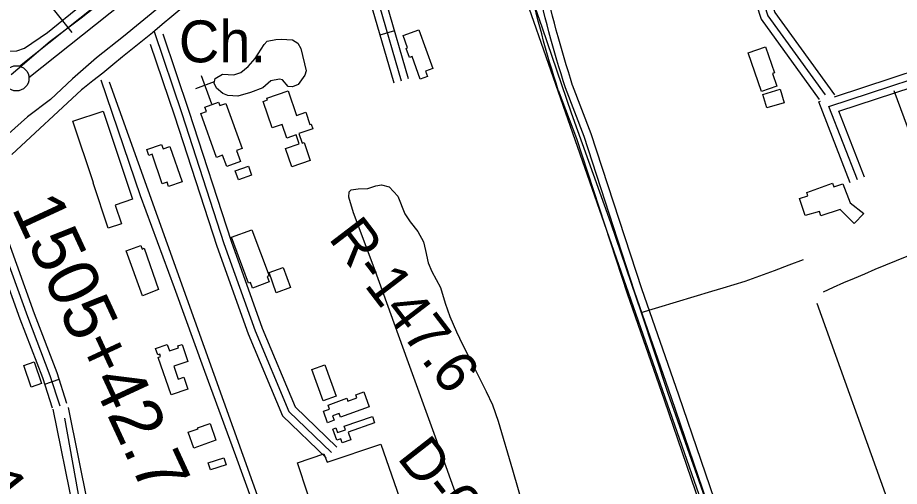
# Model space of a CAD drawing. Extents: x 3477039 to 3515015, y 546746 to 572297.
# Drawn here: x 3483194 to 3484941, y 555318 to 556246 of the extents above; entities that cross this region are included whole.
import ezdxf

# ---------------------------------------------------------------- set-up
doc = ezdxf.new("R2010")
doc.units = 0
for name, color, linetype in [('V-BLDG-OTLN', 7, 'Continuous'), ('V-DTCH-CNTR', 7, 'Continuous'), ('V-FLOD-BASE', 7, 'Continuous'), ('V-LEVE-TOET', 7, 'Continuous'), ('V-RIVR-RANG', 7, 'Continuous'), ('V-RIVR-RANG-IDEN', 7, 'Continuous'), ('V-ROAD-CNTR', 7, 'Continuous'), ('V-SITE-OTLN', 7, 'Continuous'), ('V-SITE-OTLN-IDEN', 7, 'Continuous'), ('V-SITE-VEGE', 7, 'Continuous'), ('V-SURV-IDEN', 7, 'Continuous'), ('V-SURV-LINE', 7, 'Continuous'), ('V-TOPO-SHOR', 7, 'Continuous')]:
    doc.layers.add(name, color=color, linetype=linetype)

msp = doc.modelspace()

# ---------------------------------------------------------------- linework, layer by layer
at = {"layer": 'V-BLDG-OTLN'}
for points in [[(3483988.7, 556222.3), (3484016.2, 556145.8), (3484002, 556140.7), (3484006, 556129.6), (3483991.3, 556124.3), (3483975.2, 556169.2), (3483970.1, 556167.4), (3483963.6, 556185.5), (3483966.1, 556186.5), (3483957.3, 556211.1)], [(3484667.7, 556100.3), (3484641, 556176.8), (3484675.2, 556188.7), (3484693.2, 556137), (3484689.5, 556135.7), (3484698.1, 556110.9)], [(3483729.4, 556101.4), (3483746.2, 556052.7), (3483764.4, 556059), (3483772.8, 556034.6), (3483775.4, 556035.5), (3483778.5, 556026.3), (3483751.1, 556016.9), (3483757.6, 555997.8), (3483761.2, 555999), (3483773.4, 555963.5), (3483737.3, 555951.1), (3483724.7, 555987.6), (3483751.4, 555996.7), (3483745.3, 556014.4), (3483726.9, 556008), (3483717.8, 556034.7), (3483698, 556027.9), (3483679.9, 556080.6), (3483688.5, 556083.6), (3483687.3, 556086.9)], [(3484704.3, 556104.5), (3484712.3, 556077.9), (3484678.4, 556067.7), (3484670.4, 556094.3)], [(3483606.5, 556076.5), (3483638.7, 555987.5), (3483627.5, 555983.4), (3483635.4, 555961.6), (3483608, 555951.7), (3483599.9, 555974), (3483587.9, 555969.7), (3483556.6, 556056.5), (3483567.8, 556060.6), (3483564.7, 556069.2), (3483591.9, 556079), (3483594.3, 556072.2)], [(3483363.1, 556061.5), (3483421.3, 555886.8), (3483386.9, 555875.4), (3483399.3, 555838.1), (3483373.1, 555829.4), (3483343.3, 555919), (3483344.1, 555919.3), (3483303.3, 556041.6)], [(3483495.3, 555991.3), (3483519.4, 555921), (3483492.9, 555911.9), (3483489.9, 555920.8), (3483480.3, 555917.5), (3483460.3, 555975.9), (3483453.9, 555973.7), (3483449.9, 555985.5), (3483478.8, 555995.4), (3483481.8, 555986.6)], [(3483657.4, 555934.6), (3483631, 555925.2), (3483624.6, 555943.1), (3483651.1, 555952.4)], [(3484828.7, 555917.5), (3484843.2, 555879.7), (3484870.5, 555858.5), (3484851.4, 555838.9), (3484823.6, 555866.2), (3484785.1, 555853.8), (3484782.5, 555862.5), (3484753.8, 555854.5), (3484742.9, 555888.3), (3484759.5, 555893.5), (3484757.5, 555900.1), (3484808.2, 555918.4), (3484810.8, 555911.3)], [(3483657.5, 555826.5), (3483691.8, 555735.3), (3483688.3, 555734), (3483692.3, 555723.2), (3483659.2, 555710.8), (3483654.9, 555722.1), (3483651.4, 555720.8), (3483617.4, 555811.4)], [(3483440.8, 555695.7), (3483408.5, 555784.4), (3483437.8, 555795.1), (3483440.4, 555788.1), (3483444.7, 555789.6), (3483472.7, 555707.8)], [(3483705.9, 555701.8), (3483691.8, 555741.5), (3483720, 555751.5), (3483734.1, 555711.8)], [(3483497.7, 555499.2), (3483472.2, 555573.7), (3483477, 555575.3), (3483475.4, 555580), (3483471.2, 555578.5), (3483466.9, 555591), (3483490, 555598.9), (3483494.3, 555586.5), (3483512.6, 555592.7), (3483511.3, 555596.5), (3483519.4, 555599.2), (3483530.8, 555565.8), (3483503.1, 555556.3), (3483511.9, 555530.5), (3483522.8, 555534.3), (3483530.9, 555510.6)], [(3483220.7, 555515), (3483205.9, 555557.5), (3483226.5, 555564.6), (3483241.2, 555522.1)], [(3483802.6, 555558.6), (3483824.7, 555496.7), (3483798.9, 555487.5), (3483776.8, 555549.4)], [(3483890.3, 555475.8), (3483833.2, 555455), (3483830.5, 555462.4), (3483817.5, 555457.6), (3483820.7, 555449), (3483807.9, 555444.3), (3483799.6, 555467), (3483811.5, 555471.3), (3483808.7, 555479), (3483846, 555492.6), (3483848, 555487.2), (3483865.9, 555493.7), (3483863.8, 555499.5), (3483879.6, 555505.2)], [(3483901, 555443.8), (3483848.8, 555425.7), (3483854.2, 555410.2), (3483836.9, 555404.2), (3483834.1, 555412.3), (3483826.1, 555409.5), (3483818.3, 555431.8), (3483824.4, 555433.9), (3483827.4, 555425.1), (3483843.1, 555430.5), (3483840.8, 555437.3), (3483896.6, 555456.6)], [(3483586.7, 555409.4), (3483542.8, 555394), (3483531.8, 555425.5), (3483551.1, 555432.3), (3483550.4, 555434.2), (3483575, 555442.8)], [(3483606.9, 555360.7), (3483575.6, 555350.7), (3483571.1, 555364.6), (3483602.4, 555374.6)]]:
    msp.add_lwpolyline(points, close=True, dxfattribs=at)
at = {"layer": 'V-DTCH-CNTR'}
for points in [[(3484093.1, 556708.5), (3484108.2, 556691.7), (3484114.3, 556679.1), (3484125.1, 556647.6), (3484169.1, 556434.3), (3484185.7, 556363.2), (3484232.7, 556226.3), (3484290.5, 556058), (3484368.5, 555840.8), (3484429, 555662.7), (3484569.3, 555704.8)], [(3484569.3, 555704.8), (3484591.4, 555711.3), (3484613.4, 555718), (3484635.4, 555724.9), (3484664.4, 555735.4), (3484693.3, 555746), (3484722.2, 555756.7), (3484751, 555767.6)], [(3484955.4, 555773.4), (3484934.3, 555765), (3484913.3, 555756.4), (3484892.4, 555747.6), (3484871.5, 555738.6), (3484850.9, 555730), (3484830.3, 555721.2), (3484809.9, 555712.1), (3484789.6, 555702.8)], [(3484429, 555662.7), (3484482, 555502.8), (3484562.7, 555275.1)]]:
    msp.add_lwpolyline(points, dxfattribs=at)
at = {"layer": 'V-FLOD-BASE'}
msp.add_lwpolyline([(3484584.2, 557248.1), (3484473, 557160.1), (3484391.2, 557098), (3484296, 557020.8), (3484214.8, 556958.1), (3484134.4, 556892.5), (3484070.7, 556842), (3484011.2, 556794.2), (3483940.6, 556737.5), (3483875.5, 556687), (3483799.9, 556624.2), (3483711.8, 556555.2), (3483611.7, 556476.8), (3483550.1, 556427.6), (3483472.5, 556367.5), (3483388.5, 556299.9), (3483319.3, 556245.3), (3483258.4, 556198.9), (3483194, 556144.3), (3483180.7, 556133.4)], dxfattribs=at)
at = {"layer": 'V-LEVE-TOET'}
for points in [[(3483140.8, 556159.5), (3483158.3, 556171.7), (3483165.9, 556174.8), (3483178.5, 556179.8), (3483192.4, 556181), (3483207, 556185.7), (3483253.1, 556217), (3483386.1, 556325.6), (3483505, 556421.9), (3483623.3, 556515.4), (3483740.1, 556608.3), (3483905.9, 556740), (3484042.4, 556847.9), (3484238.9, 557001.4), (3484454.4, 557172.1), (3484582.4, 557271.7)], [(3484585.8, 557146.3), (3484433.9, 557023.3), (3484350.6, 556950.2), (3484272.3, 556896.4), (3484164, 556818), (3484079.9, 556744.9), (3484015.6, 556695), (3483932.3, 556629.5), (3483839.3, 556558.6), (3483743.5, 556482.1), (3483676.9, 556425.4), (3483601.3, 556360.5), (3483551, 556324.3), (3483476.9, 556269.1), (3483403.4, 556209), (3483350.2, 556166.7), (3483302.6, 556125), (3483259.1, 556084.6), (3483213, 556049.8), (3483163.2, 556005.4)]]:
    msp.add_lwpolyline(points, dxfattribs=at)
at = {"layer": 'V-RIVR-RANG'}
msp.add_line((3483301.9, 556217.1), (3482803.1, 556842.5), dxfattribs=at)
at = {"layer": 'V-ROAD-CNTR'}
for p, q in [((3483940.3, 556220.1), (3483911.5, 556211.7)), ((3483247.4, 555520.9), (3483276, 555530.2))]:
    msp.add_line(p, q, dxfattribs=at)
for points in [[(3484416.3, 556978.8), (3484441.4, 556935.5), (3484494.1, 556780), (3484531.9, 556663.8), (3484616.6, 556447.7), (3484680.4, 556250), (3484793.8, 556093.4)], [(3484435.9, 556975.1), (3484455.2, 556941.8), (3484508.3, 556784.7), (3484546, 556668.9), (3484630.8, 556452.8), (3484693.9, 556256.8), (3484812, 556093.8)], [(3484412, 556956.4), (3484427.7, 556929.3), (3484479.9, 556775.3), (3484517.8, 556658.8), (3484602.5, 556442.7), (3484666.8, 556243.1), (3484782, 556084.1)], [(3483823.8, 556496.4), (3483843.8, 556468.9), (3483886.6, 556337.6), (3483910.5, 556269.1), (3483953.3, 556121.5)], [(3483836, 556505.2), (3483857.3, 556475.8), (3483900.8, 556342.4), (3483924.8, 556273.7), (3483967.7, 556125.6)], [(3483811.7, 556487.6), (3483830.2, 556462), (3483872.4, 556332.8), (3483896.2, 556264.6), (3483938.9, 556117.3)], [(3484293.4, 556111.9), (3484289.1, 556125.6), (3484284.9, 556139.3), (3484280.7, 556153), (3484276.6, 556166.8), (3484272.6, 556180.5), (3484268.7, 556194.3), (3484264.8, 556208.1), (3484261, 556221.9), (3484257.3, 556235.8), (3484253.7, 556249.6), (3484250.1, 556263.5), (3484246.7, 556277.4), (3484243.3, 556291.3), (3484240, 556305.2), (3484236.9, 556318.2)], [(3484264.8, 556102.9), (3484260.5, 556116.7), (3484256.2, 556130.5), (3484252, 556144.4), (3484247.8, 556158.3), (3484243.8, 556172.2), (3484239.8, 556186.1), (3484235.9, 556200.1), (3484232.1, 556214.1), (3484228.3, 556228.1), (3484224.7, 556242.1), (3484221.1, 556256.1), (3484217.5, 556270.2), (3484214.1, 556284.3), (3484210.8, 556298.4), (3484207.7, 556311.4)], [(3484279.1, 556107.4), (3484274.8, 556121.2), (3484270.5, 556134.9), (3484266.3, 556148.7), (3484262.2, 556162.5), (3484258.2, 556176.4), (3484254.2, 556190.2), (3484250.4, 556204.1), (3484246.5, 556218), (3484242.8, 556231.9), (3484239.2, 556245.9), (3484235.6, 556259.8), (3484232.1, 556273.8), (3484228.7, 556287.8), (3484225.4, 556301.8), (3484222.3, 556314.8)], [(3483557.4, 556297.9), (3483538.2, 556281.5), (3483518.8, 556265.2), (3483499.5, 556248.9), (3483480, 556232.7), (3483460.6, 556216.6), (3483441, 556200.5), (3483421.5, 556184.5), (3483401.8, 556168.6), (3483382.2, 556152.7), (3483362.4, 556136.8), (3483342.7, 556121.1), (3483322.8, 556105.4), (3483320.1, 556103.2)], [(3483557.4, 556297.9), (3483538.2, 556281.5), (3483518.8, 556265.2), (3483499.5, 556248.9), (3483480, 556232.7), (3483460.6, 556216.6), (3483441, 556200.5), (3483421.5, 556184.5), (3483401.8, 556168.6), (3483382.2, 556152.7), (3483362.4, 556136.8), (3483342.7, 556121.1), (3483322.8, 556105.4), (3483320.1, 556103.2)], [(3483463.9, 556218.7), (3483518.9, 556056.4), (3483602.5, 555798.9), (3483664.4, 555626), (3483731, 555466.8), (3483815.6, 555385.3)], [(3483481.3, 556214.2), (3483533.2, 556061.2), (3483616.7, 555803.8), (3483678.4, 555631.4), (3483743.7, 555475.4), (3483826, 555396.1)], [(3483456.6, 556193.7), (3483504.7, 556051.7), (3483588.3, 555794.1), (3483650.4, 555620.5), (3483718.4, 555458.1), (3483805.2, 555374.5)], [(3484812.3, 556089.8), (3485096.9, 556183.3), (3485128.6, 556076.6), (3485229.6, 556111.7)], [(3484857.6, 555925), (3484800.9, 556070.3), (3485087, 556164.2), (3485118.6, 556057.3), (3485234.6, 556097.6)], [(3484871.6, 555930.4), (3484820.6, 556061), (3485077, 556145.2), (3485108.7, 556038), (3485239.5, 556083.4)], [(3483675.5, 555242), (3483625.8, 555378.4), (3483564.8, 555545.5), (3483504.4, 555711.1), (3483437.3, 555893.5), (3483358.9, 556122.5)], [(3483374.8, 556119.5), (3483697.5, 555219.9)], [(3484847.8, 554471.1), (3484725.3, 554816.3), (3484622.3, 555105.6), (3484489.5, 555493.7), (3484416, 555704.4), (3484315.9, 556011.3), (3484279.1, 556107.4)], [(3484862, 554476.1), (3484739.5, 554821.4), (3484636.4, 555110.5), (3484503.7, 555498.6), (3484430.2, 555709.2), (3484330.1, 556016.3), (3484293.1, 556112.8)], [(3483320.1, 556103.2), (3483182.4, 555975.3)], [(3483320.1, 556103.2), (3483182.4, 555975.3)], [(3484833.7, 554466.1), (3484711.2, 554811.3), (3484608.1, 555100.6), (3484475.3, 555488.8), (3484401.8, 555699.6), (3484301.8, 556006.3), (3484265.1, 556102.1)], [(3484843.6, 555919.5), (3484781.2, 556079.6), (3484784.4, 556080.7)], [(3483142.1, 555850.1), (3483213, 555654.6), (3483257.6, 555537.9), (3483277.1, 555478)], [(3483291.4, 555482.6), (3483271.8, 555542.9), (3483227.1, 555659.9), (3483156.2, 555855.2)], [(3483262.9, 555473.3), (3483243.5, 555532.9), (3483199, 555649.4), (3483128, 555845)], [(3483684, 553816.2), (3483392.1, 554618.1), (3483362.8, 554711.4), (3483346.5, 554770.7), (3483341.2, 554841), (3483355, 554916), (3483375.9, 555000.7), (3483388.9, 555060.8), (3483389.7, 555116.9), (3483359.6, 555167.1), (3483327.2, 555214.1), (3483304.3, 555273.1), (3483264.3, 555471.4)], [(3483711.7, 553827.8), (3483420.6, 554627.8), (3483391.6, 554719.9), (3483376.2, 554775.9), (3483371.4, 554839.3), (3483384.4, 554909.7), (3483405.2, 554993.9), (3483418.9, 555057.4), (3483419.8, 555125), (3483384.8, 555183.4), (3483353.9, 555228.2), (3483333.4, 555281.2), (3483294.8, 555474.2)], [(3484241.8, 552327.7), (3483406.4, 554622.9), (3483377.2, 554715.7), (3483361.3, 554773.3), (3483356.3, 554840.1), (3483369.7, 554912.9), (3483390.5, 554997.3), (3483403.9, 555059.1), (3483404.7, 555121), (3483372.2, 555175.2), (3483340.5, 555221.2), (3483318.8, 555277.1), (3483287.2, 555453.4)]]:
    msp.add_lwpolyline(points, dxfattribs=at)
at = {"layer": 'V-SITE-OTLN'}
for p, q in [((3483578.2, 556074.9), (3483557.7, 556131.3)), ((3483583.4, 556119.4), (3483545.8, 556105.7))]:
    msp.add_line(p, q, dxfattribs=at)
msp.add_lwpolyline([(3483748.5, 555364.9), (3483800.2, 555382.4), (3483806.9, 555366.3), (3483913.1, 555401.9), (3484091.4, 554889.7), (3484006.8, 554860.1), (3483971.1, 554955.2), (3483891.5, 554930.4)], close=True, dxfattribs=at)
at = {"layer": 'V-SITE-VEGE'}
msp.add_lwpolyline([(3483749.8, 556114.3), (3483738.6, 556109.6), (3483729.6, 556110.4), (3483718.6, 556123.1), (3483712.4, 556124.5), (3483695.6, 556121.3), (3483679.5, 556107.5), (3483655, 556098.1), (3483629.8, 556090.7), (3483610.4, 556092.4), (3483600, 556096), (3483587.6, 556106.5), (3483582.8, 556117), (3483585, 556126.1), (3483599.8, 556134.2), (3483622, 556133.3), (3483636, 556138), (3483650.7, 556149.6), (3483664.1, 556165.5), (3483681.9, 556193.1), (3483688.2, 556200), (3483705, 556203.3), (3483716.1, 556203.8), (3483738.3, 556202.2), (3483748.7, 556195.8), (3483754.8, 556185.3), (3483765.5, 556141.3), (3483762.6, 556132.3)], close=True, dxfattribs=at)
msp.add_lwpolyline([(3484109.4, 555171.3), (3484021.9, 555415.9), (3483965.3, 555570.4), (3483902, 555745.8), (3483859.5, 555859.7), (3483850.1, 555891.2), (3483850.9, 555901.6), (3483854.5, 555905.7), (3483868.4, 555907.6), (3483887.9, 555908.1), (3483903.3, 555913.5), (3483914.4, 555915.4), (3483929.7, 555911.1), (3483946.9, 555892.8), (3483961.1, 555857.8), (3483971.3, 555842.4), (3483986.4, 555822.7), (3483998, 555802.4), (3484001.9, 555785), (3484007.2, 555761.2), (3484014.7, 555743.8), (3484031.7, 555712.2), (3484041, 555680.8), (3484049.8, 555654.3), (3484063.3, 555624.2), (3484074.9, 555599), (3484093.9, 555562.6), (3484121.8, 555505.9), (3484134.7, 555480), (3484146.1, 555447.1), (3484174.2, 555350.8), (3484196.9, 555273.3)], dxfattribs=at)
at = {"layer": 'V-SURV-LINE'}
for points in [[(3483197.5, 556150.5), (3484450.8, 557147.6)], [(3483197.5, 556150.5), (3484450.8, 557147.6)], [(3484469.5, 557124.1), (3483216.2, 556127)], [(3484469.5, 557124.1), (3483216.2, 556127)]]:
    msp.add_lwpolyline(points, dxfattribs=at)
msp.add_circle((3483191.2, 556126.3), 25, dxfattribs=at)
at = {"layer": 'V-TOPO-SHOR'}
for p, q in [((3485033.1, 555822.9), (3484930.4, 556101.7)), ((3485248.2, 554370.4), (3484778.2, 555680.5))]:
    msp.add_line(p, q, dxfattribs=at)
msp.add_lwpolyline([(3484071.7, 556652.2), (3484812.9, 554531.1), (3484893.7, 554347.6), (3484923, 554288.9)], dxfattribs=at)

# ---------------------------------------------------------------- texts
at = {"layer": 'V-RIVR-RANG-IDEN'}
for s, rotation, p in [('R-147.6', 307.4127, (3483807.9, 555809.5)), ('R-147.8', 308.6924, (3483044.6, 555403.4)), ('D-030', 308.1134, (3483944, 555374.5))]:
    msp.add_text(s, height=83, rotation=rotation, dxfattribs=at).set_placement(p)
at = {"layer": 'V-SITE-OTLN-IDEN'}
msp.add_text('Ch.', height=83, dxfattribs=at).set_placement((3483513.1, 556157.9))
at = {"layer": 'V-SURV-IDEN'}
msp.add_text('1505+42.7', height=100, rotation=294.8428, dxfattribs=at).set_placement((3483180.9, 555869.4))

doc.saveas('drawing.dxf')
